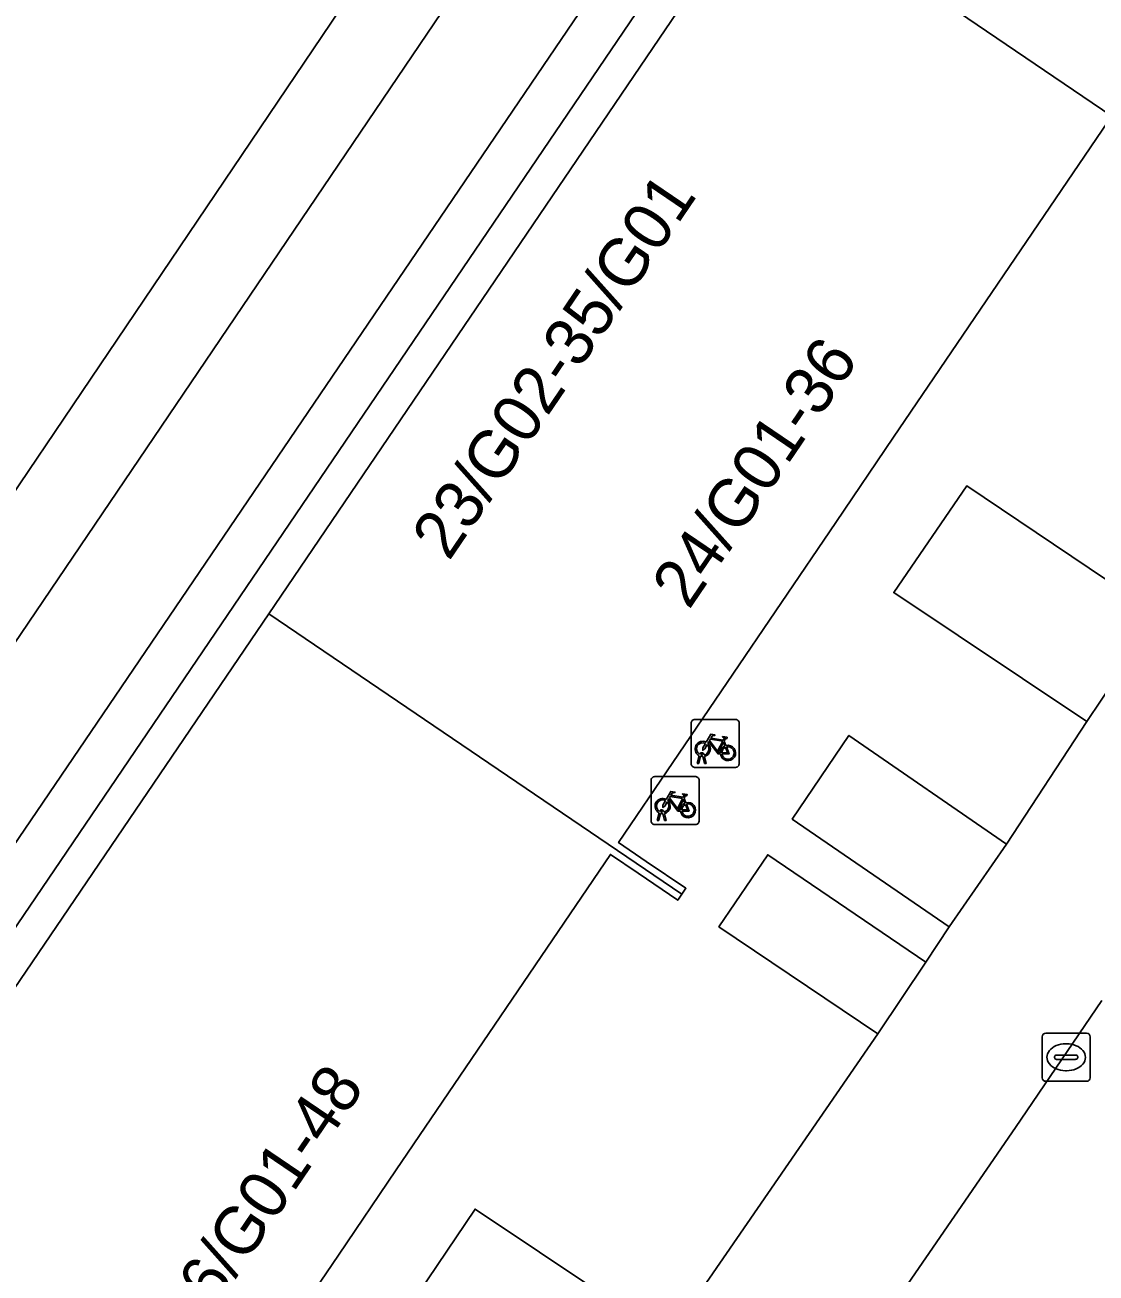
# Model space of a CAD drawing. Extents: x 159039 to 160102, y 381214 to 382524.
# Drawn here: x 159812.55 to 159834.85, y 382051.65 to 382077.64 of the extents above; entities that cross this region are included whole.
import ezdxf

# ---------------------------------------------------------------- set-up
doc = ezdxf.new("R2010")
doc.units = 0
for name, color, linetype in [('IMGEO_Fietsenrek', 7, 'Continuous'), ('IMGEO_Groenvoorziening', 7, 'Continuous'), ('IMGEO_Haag', 7, 'Continuous'), ('IMGEO_Kolk', 7, 'Continuous'), ('IMGEO_Pand', 7, 'Continuous'), ('IMGEO_Pand_nummerreeks', 7, 'Continuous'), ('IMGEO_Rijbaan_lokaal_gesloten', 7, 'Continuous'), ('IMGEO_Rijbaan_lokaal_open', 7, 'Continuous'), ('IMGEO_Voetpad_gesloten', 7, 'Continuous')]:
    doc.layers.add(name, color=color, linetype=linetype)

msp = doc.modelspace()

# ---------------------------------------------------------------- linework, layer by layer
at = {"layer": 'IMGEO_Fietsenrek'}
for p, q in [((159826.496, 382063.179), (159827.337, 382063.179)), ((159827.337, 382063.179), (159826.496, 382063.179)), ((159827.421, 382063.104), (159827.421, 382062.263)), ((159827.421, 382062.263), (159827.421, 382063.104)), ((159826.421, 382062.254), (159826.421, 382063.095)), ((159826.421, 382063.095), (159826.421, 382062.254)), ((159827.108, 382062.728), (159827.144, 382062.633)), ((159826.548, 382062.263), (159826.587, 382062.423)), ((159826.617, 382062.411), (159826.582, 382062.263)), ((159826.659, 382062.435), (159826.658, 382062.439)), ((159826.7, 382062.263), (159826.666, 382062.405)), ((159826.69, 382062.446), (159826.691, 382062.439)), ((159826.698, 382062.409), (159826.733, 382062.263)), ((159827.346, 382062.179), (159826.505, 382062.179)), ((159826.505, 382062.179), (159827.346, 382062.179)), ((159826.582, 382062.263), (159826.548, 382062.263)), ((159826.733, 382062.263), (159826.7, 382062.263)), ((159825.587, 382061.063), (159825.587, 382061.904)), ((159825.587, 382061.904), (159825.587, 382061.063)), ((159825.662, 382061.988), (159826.503, 382061.988)), ((159826.503, 382061.988), (159825.662, 382061.988)), ((159826.587, 382061.913), (159826.587, 382061.072)), ((159826.587, 382061.072), (159826.587, 382061.913)), ((159826.274, 382061.537), (159826.31, 382061.442)), ((159825.714, 382061.072), (159825.753, 382061.232)), ((159825.748, 382061.072), (159825.714, 382061.072)), ((159825.783, 382061.22), (159825.748, 382061.072)), ((159825.825, 382061.244), (159825.824, 382061.248)), ((159825.866, 382061.072), (159825.832, 382061.214)), ((159825.856, 382061.255), (159825.857, 382061.248)), ((159825.864, 382061.218), (159825.899, 382061.072)), ((159825.899, 382061.072), (159825.866, 382061.072)), ((159826.512, 382060.988), (159825.671, 382060.988)), ((159825.671, 382060.988), (159826.512, 382060.988))]:
    msp.add_line(p, q, dxfattribs=at)
for points in [[(159826.734, 382062.705), (159826.829, 382062.869), (159826.915, 382062.855), (159826.917, 382062.846), (159826.861, 382062.835), (159826.834, 382062.79), (159827.09, 382062.749)], [(159826.755, 382062.653), (159826.703, 382062.563), (159826.663, 382062.538), (159826.664, 382062.585), (159826.719, 382062.679)], [(159827.03, 382062.461), (159826.98, 382062.461), (159826.789, 382062.712), (159826.77, 382062.68)], [(159827.077, 382062.724), (159826.82, 382062.765), (159826.803, 382062.736), (159826.97, 382062.516), (159827.077, 382062.724)], [(159827.125, 382062.626), (159827.095, 382062.703), (159826.986, 382062.485), (159827.029, 382062.485)], [(159827.059, 382062.485), (159827.179, 382062.484), (159827.135, 382062.598)], [(159827.155, 382062.605), (159827.21, 382062.46), (159827.06, 382062.46)], [(159827.09, 382062.749), (159827.115, 382062.798), (159827.109, 382062.802), (159827.086, 382062.806), (159827.074, 382062.813), (159827.073, 382062.816), (159827.075, 382062.821), (159827.17, 382062.806), (159827.172, 382062.796), (159827.162, 382062.783), (159827.15, 382062.777), (159827.136, 382062.783), (159827.108, 382062.728)], [(159825.9, 382061.514), (159825.995, 382061.678), (159826.081, 382061.664), (159826.083, 382061.655), (159826.027, 382061.644), (159826, 382061.599), (159826.256, 382061.558)], [(159826.243, 382061.533), (159825.986, 382061.574), (159825.969, 382061.545), (159826.136, 382061.325), (159826.243, 382061.533)], [(159826.256, 382061.558), (159826.281, 382061.607), (159826.275, 382061.611), (159826.252, 382061.615), (159826.24, 382061.622), (159826.239, 382061.625), (159826.241, 382061.63), (159826.336, 382061.615), (159826.338, 382061.605), (159826.328, 382061.592), (159826.316, 382061.586), (159826.302, 382061.592), (159826.274, 382061.537)], [(159825.921, 382061.462), (159825.869, 382061.372), (159825.829, 382061.347), (159825.83, 382061.394), (159825.885, 382061.488)], [(159826.196, 382061.27), (159826.146, 382061.27), (159825.955, 382061.521), (159825.936, 382061.489)], [(159826.291, 382061.435), (159826.261, 382061.512), (159826.152, 382061.294), (159826.195, 382061.294)], [(159826.225, 382061.294), (159826.345, 382061.293), (159826.301, 382061.407)], [(159826.321, 382061.414), (159826.376, 382061.269), (159826.226, 382061.269)]]:
    msp.add_lwpolyline(points, dxfattribs=at)
for centre, radius, start, end in [((159826.499, 382063.101), 0.0779, 92.4484, 184.2845), ((159826.499, 382063.101), 0.0779, 92.4484, 184.2845), ((159827.343, 382063.101), 0.0779, 2.4484, 94.2845), ((159827.343, 382063.101), 0.0779, 2.4484, 94.2845), ((159826.661, 382062.564), 0.159, 62.6766, 242.1369), ((159826.661, 382062.564), 0.129, 63.3192, 238.903), ((159826.661, 382062.564), 0.129, 283.6043, 43.4302), ((159826.661, 382062.564), 0.159, 283.5766, 46.6042), ((159827.188, 382062.48), 0.159, 113.3408, 178.3217), ((159827.188, 382062.48), 0.159, 187.0065, 105.7708), ((159827.188, 382062.48), 0.129, 113.923, 177.9556), ((159827.188, 382062.48), 0.129, 188.6715, 104.5883), ((159826.641, 382062.435), 0.0499, 12.8025, 158.6934), ((159826.661, 382062.564), 0.159, 253.9967, 271.7867), ((159826.641, 382062.435), 0.0174, 12.8025, 163.4502), ((159826.661, 382062.564), 0.129, 253.415, 269.0204), ((159826.499, 382062.257), 0.0779, 182.4484, 274.2845), ((159826.499, 382062.257), 0.0779, 182.4484, 274.2845), ((159827.343, 382062.257), 0.0779, 272.4484, 4.2845), ((159827.343, 382062.257), 0.0779, 272.4484, 4.2845), ((159825.665, 382061.91), 0.0779, 92.4484, 184.2845), ((159825.665, 382061.91), 0.0779, 92.4484, 184.2845), ((159826.509, 382061.91), 0.0779, 2.4484, 94.2845), ((159826.509, 382061.91), 0.0779, 2.4484, 94.2845), ((159825.827, 382061.373), 0.159, 62.6766, 242.1369), ((159825.827, 382061.373), 0.129, 63.3192, 238.903), ((159825.807, 382061.244), 0.0499, 12.8025, 158.6934), ((159825.827, 382061.373), 0.129, 283.6043, 43.4302), ((159825.827, 382061.373), 0.159, 283.5766, 46.6042), ((159826.354, 382061.289), 0.159, 113.3408, 178.3217), ((159826.354, 382061.289), 0.159, 187.0065, 105.7708), ((159826.354, 382061.289), 0.129, 113.923, 177.9556), ((159826.354, 382061.289), 0.129, 188.6715, 104.5883), ((159825.665, 382061.066), 0.0779, 182.4484, 274.2845), ((159825.665, 382061.066), 0.0779, 182.4484, 274.2845), ((159825.827, 382061.373), 0.159, 253.9967, 271.7867), ((159825.807, 382061.244), 0.0174, 12.8025, 163.4502), ((159825.827, 382061.373), 0.129, 253.415, 269.0204), ((159826.509, 382061.066), 0.0779, 272.4484, 4.2845), ((159826.509, 382061.066), 0.0779, 272.4484, 4.2845)]:
    msp.add_arc(centre, radius, start, end, dxfattribs=at)
at = {"layer": 'IMGEO_Groenvoorziening'}
for points in [[(159832.833, 382098.3), (159813.825, 382124.21), (159810.972, 382128.099), (159796.985, 382118.117), (159795.722, 382119.781), (159794.696, 382119.03), (159795.927, 382117.409), (159781.677, 382107.42), (159780.669, 382108.753), (159779.561, 382107.941), (159780.482, 382106.683), (159776.459, 382103.673), (159775.504, 382104.97), (159768.971, 382100.183), (159784.554, 382078.918), (159786.945, 382075.655), (159791.878, 382068.923), (159802.875, 382053.916), (159808.903, 382062.847)], [(159796.411, 382035.383), (159847.938, 382111.277), (159848.111, 382111.532), (159847.301, 382112.071), (159795.474, 382035.774), (159796.307, 382035.23)], [(159827.979, 382080.633), (159838.335, 382095.887), (159848.518, 382110.885), (159847.938, 382111.277), (159796.411, 382035.383), (159796.991, 382034.991), (159807.266, 382050.126), (159817.623, 382065.379)], [(159803.974, 382052.416), (159810.005, 382061.335), (159833.972, 382096.747), (159832.833, 382098.3), (159808.903, 382062.847), (159802.875, 382053.916)], [(159836.15, 382065.359), (159832.163, 382068.044), (159830.638, 382065.821), (159834.658, 382063.136)], [(159829.705, 382062.846), (159828.527, 382061.104), (159831.794, 382058.858), (159832.984, 382060.581)], [(159828.014, 382060.361), (159827, 382058.86), (159830.305, 382056.632), (159831.304, 382058.124)], [(159821.921, 382052.981), (159820.339, 382050.632), (159824.347, 382047.933), (159825.942, 382050.294)]]:
    msp.add_lwpolyline(points, close=True, dxfattribs=at)
at = {"layer": 'IMGEO_Haag'}
for points in [[(159817.623, 382065.379), (159827.979, 382080.633), (159838.335, 382095.887), (159848.518, 382110.885), (159847.938, 382111.277), (159796.411, 382035.383), (159796.991, 382034.991), (159807.266, 382050.126)], [(159803.974, 382052.416), (159810.005, 382061.335), (159833.972, 382096.747), (159832.833, 382098.3), (159808.903, 382062.847), (159802.875, 382053.916)]]:
    msp.add_lwpolyline(points, close=True, dxfattribs=at)
at = {"layer": 'IMGEO_Kolk'}
for p, q in [((159833.804, 382056.643), (159834.656, 382056.643)), ((159833.729, 382055.717), (159833.729, 382056.569)), ((159834.217, 382056.423), (159834.242, 382056.423)), ((159834.73, 382056.569), (159834.73, 382055.717)), ((159833.988, 382056.137), (159833.988, 382056.149)), ((159834.426, 382056.1), (159834.028, 382056.1)), ((159834.031, 382056.186), (159834.429, 382056.186)), ((159834.472, 382056.149), (159834.472, 382056.137)), ((159834.24, 382055.863), (159834.215, 382055.863)), ((159834.656, 382055.643), (159833.804, 382055.643))]:
    msp.add_line(p, q, dxfattribs=at)
for points in [[(159833.804, 382056.643), (159834.656, 382056.643)], [(159833.729, 382055.717), (159833.729, 382056.569)], [(159834.73, 382056.569), (159834.73, 382055.717)], [(159834.656, 382055.643), (159833.804, 382055.643)]]:
    msp.add_lwpolyline(points, dxfattribs=at)
for centre, radius, start, end in [((159833.806, 382056.567), 0.0765, 91.552, 178.448), ((159833.806, 382056.567), 0.0765, 91.552, 178.448), ((159834.654, 382056.567), 0.0765, 1.552, 88.448), ((159834.654, 382056.567), 0.0765, 1.552, 88.448), ((159834.028, 382056.146), 0.0403, 85.8775, 175.7526), ((159834.025, 382056.136), 0.0366, 178.938, 274.7102), ((159834.429, 382056.143), 0.043, 264.8664, 352.4533), ((159834.433, 382056.148), 0.0386, 1.7309, 96.639), ((159833.806, 382055.719), 0.0765, 181.552, 268.448), ((159833.806, 382055.719), 0.0765, 181.552, 268.448), ((159834.654, 382055.719), 0.0765, 271.552, 358.448), ((159834.654, 382055.719), 0.0765, 271.552, 358.448)]:
    msp.add_arc(centre, radius, start, end, dxfattribs=at)
for centre, major_axis, ratio, start_param, end_param in [((159834.216, 382056.143), (-0.387, 0.002), 0.722429, 4.712389, 7.853982), ((159834.241, 382056.143), (-0.39, 0.002), 0.717154, 1.570796, 4.712389)]:
    msp.add_ellipse(centre, major_axis=major_axis, ratio=ratio, start_param=start_param, end_param=end_param, dxfattribs=at)
at = {"layer": 'IMGEO_Pand'}
for points in [[(159827.979, 382080.633), (159836.583, 382074.792), (159836.667, 382074.916), (159835.842, 382075.477), (159835.264, 382075.869), (159839.786, 382082.53), (159840.993, 382084.309), (159845.451, 382090.875), (159846.028, 382090.483), (159846.854, 382089.922), (159846.939, 382090.046), (159838.335, 382095.887)], [(159827.979, 382080.633), (159817.623, 382065.379), (159826.227, 382059.538), (159826.311, 382059.662), (159825.486, 382060.223), (159824.908, 382060.615), (159829.43, 382067.276), (159830.637, 382069.055), (159835.095, 382075.621), (159835.672, 382075.229), (159836.498, 382074.668), (159836.583, 382074.792)], [(159807.266, 382050.126), (159815.871, 382044.284), (159815.955, 382044.408), (159815.13, 382044.969), (159814.552, 382045.361), (159819.074, 382052.022), (159820.281, 382053.801), (159824.739, 382060.367), (159825.316, 382059.975), (159826.142, 382059.414), (159826.227, 382059.538), (159817.623, 382065.379)]]:
    msp.add_lwpolyline(points, close=True, dxfattribs=at)
at = {"layer": 'IMGEO_Rijbaan_lokaal_gesloten'}
msp.add_lwpolyline([(159834.973, 382057.325), (159833.177, 382054.678), (159828.845, 382048.385), (159822.855, 382039.477), (159818.42, 382032.999), (159802.288, 382009.317), (159791.344, 381993.087)], dxfattribs=at)
at = {"layer": 'IMGEO_Rijbaan_lokaal_open'}
for points in [[(159862.823, 382104.618), (159861.29, 382102.295), (159856.9, 382095.877), (159855.319, 382093.506), (159853.567, 382091.011), (159852.421, 382089.292), (159851.921, 382088.501), (159850.912, 382087.003), (159846.644, 382080.78), (159845.08, 382078.458), (159843.231, 382075.645), (159842.046, 382073.927), (159841.537, 382073.183), (159840.505, 382071.689), (159836.15, 382065.359), (159834.658, 382063.136), (159832.984, 382060.581), (159831.794, 382058.858), (159831.304, 382058.124), (159830.305, 382056.632), (159825.942, 382050.294)], [(159839.786, 382082.53), (159835.264, 382075.869), (159835.842, 382075.477), (159836.667, 382074.916), (159836.583, 382074.792), (159836.498, 382074.668), (159835.672, 382075.229), (159835.095, 382075.621), (159830.637, 382069.055), (159829.43, 382067.276), (159824.908, 382060.615), (159825.486, 382060.223), (159826.311, 382059.662), (159826.227, 382059.538), (159826.142, 382059.414), (159825.316, 382059.975), (159824.739, 382060.367), (159820.281, 382053.801), (159819.074, 382052.022), (159814.552, 382045.361)], [(159820.339, 382050.632), (159821.921, 382052.981), (159825.942, 382050.294), (159830.305, 382056.632), (159827, 382058.86), (159828.014, 382060.361), (159831.304, 382058.124), (159831.794, 382058.858), (159828.527, 382061.104), (159829.705, 382062.846), (159832.984, 382060.581), (159834.658, 382063.136), (159830.638, 382065.821), (159832.163, 382068.044), (159836.15, 382065.359), (159840.505, 382071.689), (159837.239, 382073.925), (159838.248, 382075.409), (159841.537, 382073.183), (159842.046, 382073.927), (159838.763, 382076.154), (159839.948, 382077.905), (159843.231, 382075.645), (159845.08, 382078.458)], [(159791.344, 381993.087), (159802.288, 382009.317), (159818.42, 382032.999), (159822.855, 382039.477), (159828.845, 382048.385), (159833.177, 382054.678), (159834.973, 382057.325)]]:
    msp.add_lwpolyline(points, dxfattribs=at)
at = {"layer": 'IMGEO_Voetpad_gesloten'}
msp.add_lwpolyline([(159813.825, 382124.21), (159832.833, 382098.3), (159833.972, 382096.747), (159810.005, 382061.335), (159803.974, 382052.416), (159801.772, 382049.254), (159796.306, 382041.186), (159790.065, 382031.975), (159784.272, 382023.425), (159783.78, 382022.699), (159786.493, 382020.561), (159793.074, 382030.186), (159794.451, 382032.199), (159807.636, 382023.314), (159809.618, 382026.244), (159806.345, 382028.428), (159805.492, 382028.997), (159805.43, 382028.906), (159796.247, 382035.141), (159796.307, 382035.23), (159795.474, 382035.774), (159847.301, 382112.071)], dxfattribs=at)

# ---------------------------------------------------------------- texts
at = {"layer": 'IMGEO_Pand_nummerreeks'}
for s, rotation, p in [('23/G02-35/G01', 55.8273, (159821.376, 382066.457)), ('24/G01-36', 55.8442, (159826.374, 382065.443)), ('36/G01-48', 55.8442, (159816.089, 382050.294))]:
    msp.add_text(s, height=1, rotation=rotation, dxfattribs=at).set_placement(p)

doc.saveas('drawing.dxf')
